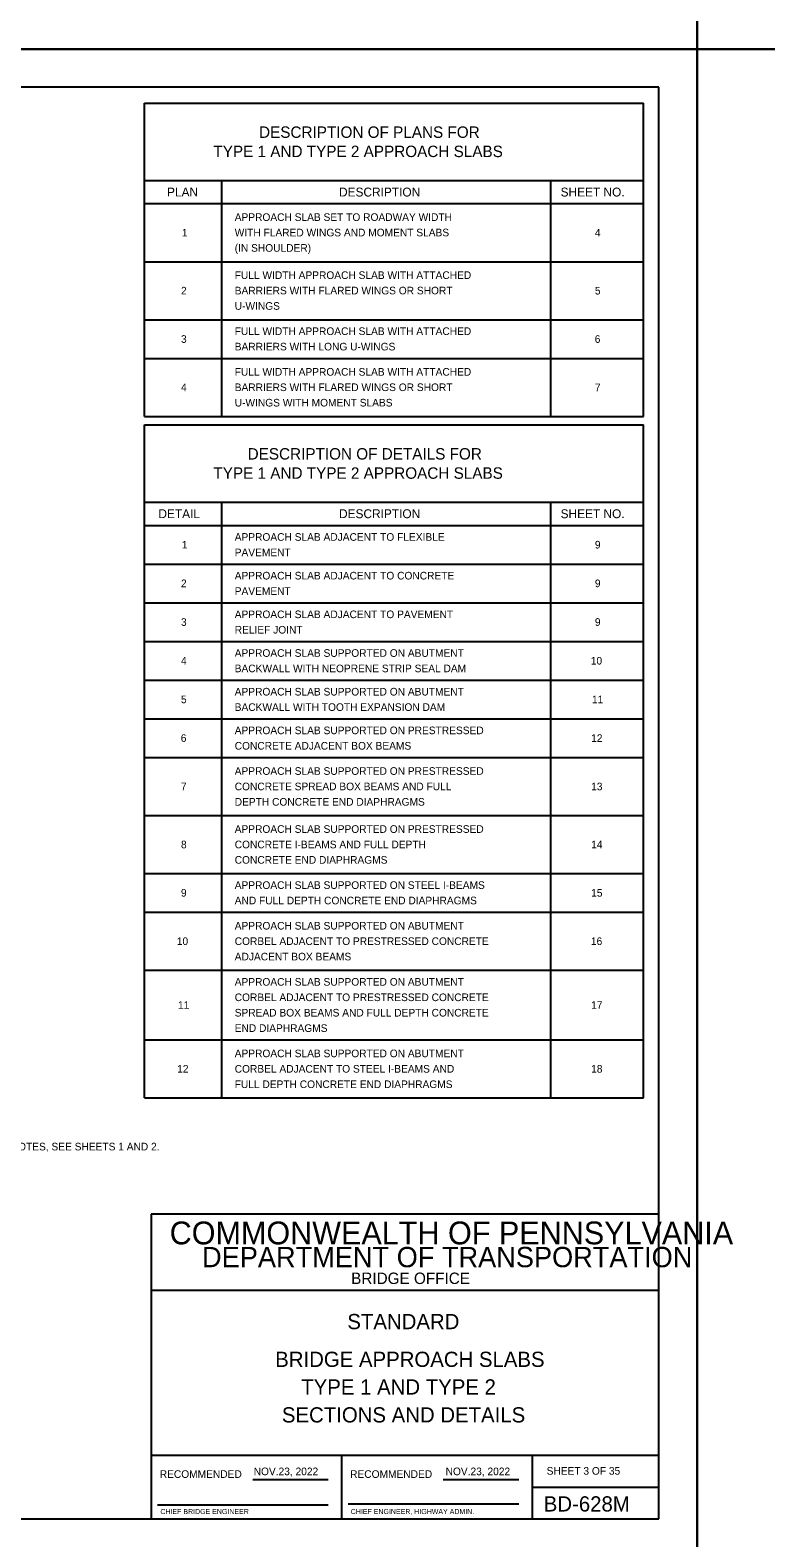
# Model space of a CAD drawing. Extents: x 636530 to 644067, y 294168 to 299122.
# Drawn here: x 638744 to 639034, y 297740 to 298334 of the extents above; entities that cross this region are included whole.
import ezdxf

# ---------------------------------------------------------------- set-up
doc = ezdxf.new("R2010")
doc.units = 0
for name, color, linetype in [('1', 7, 'Continuous'), ('DATES', 7, 'Continuous'), ('PLT-BNDY', 7, 'Continuous'), ('SIGNATORY TITLES', 7, 'Continuous')]:
    doc.layers.add(name, color=color, linetype=linetype)

msp = doc.modelspace()

# ---------------------------------------------------------------- linework, layer by layer
at = {"layer": '1'}
for p, q in [((638991.78, 298311.48), (638205.78, 298311.48)), ((638991.78, 297747.48), (638991.78, 298311.48)), ((638789.09, 298305.25), (638985.69, 298305.25)), ((638789.09, 298181.8), (638789.09, 298305.25)), ((638985.69, 298181.8), (638985.69, 298305.25)), ((638789.09, 298274.77), (638985.69, 298274.77)), ((638819.57, 298181.8), (638819.57, 298274.77)), ((638949.11, 298274.77), (638949.11, 298181.8)), ((638789.09, 298265.62), (638985.69, 298265.62)), ((638789.09, 298242.76), (638985.69, 298242.76)), ((638789.09, 298219.9), (638985.69, 298219.9)), ((638789.09, 298204.66), (638985.69, 298204.66)), ((638789.09, 298181.8), (638985.69, 298181.8)), ((638789.09, 298178.51), (638985.69, 298178.51)), ((638789.09, 297913.33), (638789.09, 298178.51)), ((638985.69, 297913.33), (638985.69, 298178.51)), ((638789.09, 298148.03), (638985.69, 298148.03)), ((638819.57, 297913.33), (638819.57, 298148.03)), ((638949.11, 298148.03), (638949.11, 297913.33)), ((638789.09, 298138.88), (638985.69, 298138.88)), ((638789.09, 298123.64), (638985.69, 298123.64)), ((638789.09, 298108.4), (638985.69, 298108.4)), ((638789.09, 298093.16), (638985.69, 298093.16)), ((638789.09, 298077.92), (638985.69, 298077.92)), ((638789.09, 298062.68), (638985.69, 298062.68)), ((638789.09, 298047.44), (638985.69, 298047.44)), ((638789.09, 298024.58), (638985.69, 298024.58)), ((638789.09, 298001.72), (638985.69, 298001.72)), ((638789.09, 297986.48), (638985.69, 297986.48)), ((638789.09, 297963.62), (638985.69, 297963.62)), ((638789.09, 297936.19), (638985.69, 297936.19)), ((638789.09, 297913.33), (638985.69, 297913.33)), ((638991.78, 297867.48), (638791.78, 297867.48)), ((638791.78, 297867.48), (638791.78, 297747.48)), ((638991.78, 297747.48), (638991.78, 297867.48)), ((638991.78, 297837.48), (638791.78, 297837.48)), ((638991.78, 297772.48), (638791.78, 297772.48)), ((638866.79, 297747.47), (638866.79, 297772.48)), ((638941.78, 297772.48), (638941.78, 297747.48)), ((638831.75, 297762.98), (638861.51, 297762.98)), ((638906.75, 297762.98), (638936.65, 297762.98)), ((638941.78, 297759.98), (638991.78, 297759.98)), ((638794.28, 297752.98), (638861.51, 297752.98)), ((638869.41, 297753.35), (638936.65, 297753.35)), ((638205.78, 297747.48), (638991.78, 297747.48)), ((638791.78, 297747.48), (638991.78, 297747.48))]:
    msp.add_line(p, q, dxfattribs=at)
at = {"layer": 'PLT-BNDY'}
for points in [[(638165.78, 298920.48), (639006.78, 298920.48), (639006.78, 298326.48), (638165.78, 298326.48)], [(639006.78, 298920.48), (639847.78, 298920.48), (639847.78, 298326.48), (639006.78, 298326.48)], [(638165.78, 298326.48), (639006.78, 298326.48), (639006.78, 297732.48), (638165.78, 297732.48)], [(639006.78, 298326.48), (639847.78, 298326.48), (639847.78, 297732.48), (639006.78, 297732.48)]]:
    msp.add_lwpolyline(points, close=True, dxfattribs=at)

# ---------------------------------------------------------------- texts
at = {"layer": '1'}
for s, height, p in [('DESCRIPTION OF PLANS FOR', 4.5, (638834.24, 298291.54)), ('TYPE 1 AND TYPE 2 APPROACH SLABS', 4.5, (638816.26, 298283.97)), ('PLAN', 3.5, (638797.99, 298268.44)), ('DESCRIPTION', 3.5, (638865.75, 298268.44)), ('SHEET NO.', 3.5, (638953.04, 298268.44)), ('APPROACH SLAB SET TO ROADWAY WIDTH', 3, (638824.65, 298258.81)), ('1', 3, (638803.84, 298252.69)), ('WITH FLARED WINGS AND MOMENT SLABS', 3, (638824.65, 298252.74)), ('4', 3, (638966.56, 298252.69)), ('(IN SHOULDER)', 3, (638824.65, 298246.67)), ('FULL WIDTH APPROACH SLAB WITH ATTACHED', 3, (638824.65, 298235.95)), ('2', 3, (638803.49, 298229.83)), ('BARRIERS WITH FLARED WINGS OR SHORT', 3, (638824.65, 298229.88)), ('5', 3, (638966.56, 298229.83)), ('U-WINGS', 3, (638824.65, 298223.81)), ('3', 3, (638803.49, 298210.78)), ('FULL WIDTH APPROACH SLAB WITH ATTACHED', 3, (638824.65, 298213.87)), ('6', 3, (638966.48, 298210.78)), ('BARRIERS WITH LONG U-WINGS', 3, (638824.65, 298207.8)), ('FULL WIDTH APPROACH SLAB WITH ATTACHED', 3, (638824.65, 298197.85)), ('4', 3, (638803.49, 298191.73)), ('BARRIERS WITH FLARED WINGS OR SHORT', 3, (638824.65, 298191.78)), ('7', 3, (638966.56, 298191.73)), ('U-WINGS WITH MOMENT SLABS', 3, (638824.65, 298185.71)), ('DESCRIPTION OF DETAILS FOR', 4.5, (638829.74, 298164.8)), ('TYPE 1 AND TYPE 2 APPROACH SLABS', 4.5, (638816.26, 298157.23)), ('DETAIL', 3.5, (638794.59, 298141.71)), ('DESCRIPTION', 3.5, (638865.75, 298141.71)), ('SHEET NO.', 3.5, (638953.04, 298141.71)), ('APPROACH SLAB ADJACENT TO FLEXIBLE', 3, (638824.65, 298132.8)), ('1', 3, (638803.82, 298129.76)), ('PAVEMENT', 3, (638824.65, 298126.73)), ('9', 3, (638966.55, 298129.76)), ('2', 3, (638803.48, 298114.52)), ('APPROACH SLAB ADJACENT TO CONCRETE', 3, (638824.65, 298117.56)), ('9', 3, (638966.55, 298114.52)), ('PAVEMENT', 3, (638824.65, 298111.49)), ('APPROACH SLAB ADJACENT TO PAVEMENT', 3, (638824.65, 298102.32)), ('3', 3, (638803.48, 298099.28)), ('RELIEF JOINT', 3, (638824.65, 298096.25)), ('9', 3, (638966.55, 298099.28)), ('4', 3, (638803.48, 298084.04)), ('APPROACH SLAB SUPPORTED ON ABUTMENT', 3, (638824.65, 298087.08)), ('10', 3, (638964.94, 298084.04)), ('BACKWALL WITH NEOPRENE STRIP SEAL DAM', 3, (638824.65, 298081.01)), ('5', 3, (638803.48, 298068.8)), ('APPROACH SLAB SUPPORTED ON ABUTMENT', 3, (638824.65, 298071.84)), ('11', 3, (638965.41, 298068.8)), ('BACKWALL WITH TOOTH EXPANSION DAM', 3, (638824.65, 298065.77)), ('APPROACH SLAB SUPPORTED ON PRESTRESSED', 3, (638824.65, 298056.6)), ('6', 3, (638803.4, 298053.56)), ('CONCRETE ADJACENT BOX BEAMS', 3, (638824.65, 298050.53)), ('12', 3, (638965.07, 298053.56)), ('APPROACH SLAB SUPPORTED ON PRESTRESSED', 3, (638824.65, 298040.59)), ('7', 3, (638803.48, 298034.51)), ('CONCRETE SPREAD BOX BEAMS AND FULL', 3, (638824.65, 298034.51)), ('13', 3, (638965.07, 298034.51)), ('DEPTH CONCRETE END DIAPHRAGMS', 3, (638824.65, 298028.44)), ('APPROACH SLAB SUPPORTED ON PRESTRESSED', 3, (638824.65, 298017.73)), ('8', 3, (638803.48, 298011.65)), ('CONCRETE I-BEAMS AND FULL DEPTH', 3, (638824.65, 298011.65)), ('14', 3, (638965.07, 298011.65)), ('CONCRETE END DIAPHRAGMS', 3, (638824.65, 298005.58)), ('APPROACH SLAB SUPPORTED ON STEEL I-BEAMS', 3, (638824.65, 297995.64)), ('9', 3, (638803.47, 297992.6)), ('AND FULL DEPTH CONCRETE END DIAPHRAGMS', 3, (638824.65, 297989.57)), ('15', 3, (638965.07, 297992.6)), ('APPROACH SLAB SUPPORTED ON ABUTMENT', 3, (638824.65, 297979.63)), ('10', 3, (638801.85, 297973.55)), ('CORBEL ADJACENT TO PRESTRESSED CONCRETE', 3, (638824.65, 297973.55)), ('16', 3, (638964.99, 297973.55)), ('ADJACENT BOX BEAMS', 3, (638824.65, 297967.48)), ('APPROACH SLAB SUPPORTED ON ABUTMENT', 3, (638824.65, 297957.52)), ('11', 3, (638802.32, 297948.41)), ('CORBEL ADJACENT TO PRESTRESSED CONCRETE', 3, (638824.65, 297951.44)), ('17', 3, (638965.07, 297948.41)), ('SPREAD BOX BEAMS AND FULL DEPTH CONCRETE', 3, (638824.65, 297945.37)), ('END DIAPHRAGMS', 3, (638824.65, 297939.3)), ('APPROACH SLAB SUPPORTED ON ABUTMENT', 3, (638824.65, 297929.33)), ('12', 3, (638801.98, 297923.26)), ('CORBEL ADJACENT TO STEEL I-BEAMS AND', 3, (638824.65, 297923.26)), ('18', 3, (638965.07, 297923.26)), ('FULL DEPTH CONCRETE END DIAPHRAGMS', 3, (638824.65, 297917.19)), ('1. FOR NOTES, SEE SHEETS 1 AND 2.', 3, (638722.37, 297892.62)), ('COMMONWEALTH OF PENNSYLVANIA', 9, (638799.03, 297855.6)), ('DEPARTMENT OF TRANSPORTATION', 8.0002, (638811.78, 297846.6)), ('BRIDGE OFFICE', 4.5, (638870.53, 297839.98)), ('STANDARD', 6, (638869.03, 297822.18)), ('BRIDGE APPROACH SLABS', 6.0001, (638840.61, 297807.31)), ('TYPE 1 AND TYPE 2', 6.0001, (638850.86, 297796.43)), ('SECTIONS AND DETAILS', 6.0001, (638843.24, 297785.43)), ('RECOMMENDED', 3.0002, (638795.12, 297763.6)), ('RECOMMENDED', 3.0002, (638870.12, 297763.6)), ('SHEET 3 OF 35', 3, (638947.54, 297764.86)), ('BD-628M', 6, (638946.41, 297750.35))]:
    msp.add_text(s, height=height, dxfattribs=at).set_placement(p)
at = {"layer": 'DATES'}
for p in [(638832.12, 297764.66), (638907.74, 297764.66)]:
    msp.add_text('NOV.23, 2022', height=3, dxfattribs=at).set_placement(p)
at = {"layer": 'SIGNATORY TITLES'}
for s, p in [('CHIEF BRIDGE ENGINEER', (638795.37, 297749.35)), ('CHIEF ENGINEER, HIGHWAY ADMIN.', (638870.37, 297749.35))]:
    msp.add_text(s, height=2, dxfattribs=at).set_placement(p)

doc.saveas('drawing.dxf')
